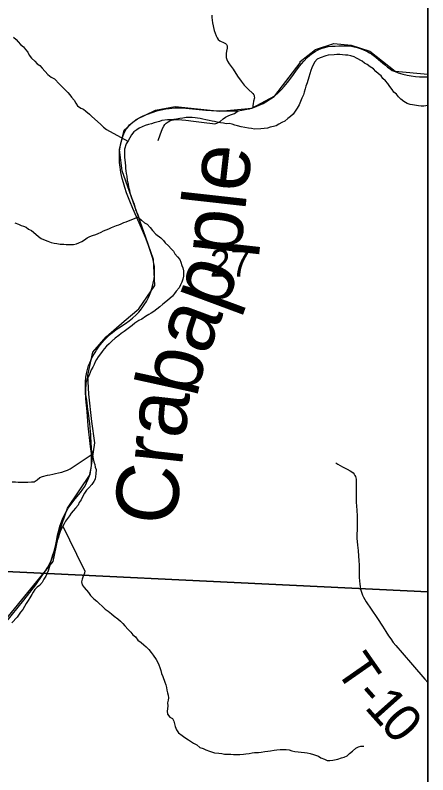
# Model space of a CAD drawing. Extents: x -3.3 to 34, y 0 to 56.8.
# Drawn here: x 2.868 to 3.496, y 29.113 to 30.27 of the extents above; entities that cross this region are included whole.
import ezdxf

# ---------------------------------------------------------------- set-up
doc = ezdxf.new("R2010")
doc.units = 0
for name, color, linetype in [('GM_X_Corporation', 7, 'Continuous'), ('GM_X_Rail_Line', 7, 'Continuous'), ('GM_X_Section_Text', 7, 'Continuous'), ('GM_X_Township_Road', 7, 'Continuous'), ('GM_X_Township_Road_Text', 7, 'Continuous'), ('GT_Project_Cells', 7, 'Continuous'), ('GT_Project_Soil_Layers', 7, 'Continuous'), ('SH_Data', 7, 'Continuous')]:
    doc.layers.add(name, color=color, linetype=linetype)

msp = doc.modelspace()

# ---------------------------------------------------------------- linework, layer by layer
at = {"layer": 'GM_X_Corporation'}
msp.add_lwpolyline([(1.5699, 28.0771), (3.4961, 28.0771), (3.4961, 33.3748), (3.4269, 33.3772), (2.8087, 33.3951)], dxfattribs=at)
for points in [[(3.4961, 29.3918), (3.4961, 30.3878), (2.6815, 30.4253), (2.6327, 29.4334)], [(3.4961, 28.387), (3.4961, 29.3918), (2.6327, 29.4334), (2.5822, 28.4298)]]:
    msp.add_lwpolyline(points, close=True, dxfattribs=at)
at = {"layer": 'GM_X_Rail_Line'}
msp.add_lwpolyline([(2.7417, 29.2132), (2.9262, 29.4382), (2.9355, 29.4844), (2.9477, 29.5194), (2.9822, 29.5705), (2.9896, 29.6188), (2.9848, 29.6512), (2.9804, 29.6927), (2.9789, 29.7217), (2.9865, 29.7568), (3.0067, 29.7801), (3.0339, 29.8041), (3.0566, 29.8228), (3.0806, 29.8583), (3.0786, 29.8976), (3.0671, 29.9315), (3.0309, 30.0329), (3.0268, 30.0652), (3.0339, 30.0947), (3.0524, 30.111), (3.0819, 30.1251), (3.1115, 30.1308), (3.1794, 30.1238), (3.2284, 30.128), (3.2635, 30.1471), (3.302, 30.1972), (3.302, 30.1991), (3.3251, 30.2176), (3.3532, 30.2264), (3.3796, 30.2242), (3.408, 30.2151), (3.4465, 30.1844), (3.4961, 30.1801)], dxfattribs=at)
at = {"layer": 'GM_X_Township_Road'}
for points in [[(3.1676, 30.2698), (3.1676, 30.2664), (3.1678, 30.2623), (3.1683, 30.2582), (3.1711, 30.2462), (3.1739, 30.2383), (3.1755, 30.2351), (3.1772, 30.2328), (3.1794, 30.2309), (3.1864, 30.2274), (3.1884, 30.2266), (3.1899, 30.2252), (3.1907, 30.2232), (3.1909, 30.2213), (3.1907, 30.2194), (3.1899, 30.2148), (3.1892, 30.2112), (3.1891, 30.2085), (3.1893, 30.2052), (3.1901, 30.2022), (3.1914, 30.1996), (3.1939, 30.1957), (3.1998, 30.1875), (3.2066, 30.177), (3.2119, 30.1694), (3.2168, 30.1634), (3.2227, 30.1573), (3.2299, 30.1507), (3.2312, 30.1487), (3.2317, 30.1473), (3.2321, 30.1459), (3.2322, 30.1441), (3.231, 30.1388), (3.2302, 30.1349), (3.2297, 30.1322), (3.2298, 30.1289)], [(3.0878, 30.1251), (3.0931, 30.1263), (3.0976, 30.1272), (3.1023, 30.1278), (3.111, 30.1286), (3.1163, 30.1287), (3.1203, 30.1286), (3.128, 30.1281), (3.1583, 30.1253), (3.1667, 30.1247), (3.1784, 30.1241), (3.1895, 30.1239), (3.2077, 30.1243), (3.2129, 30.1251), (3.2209, 30.1265), (3.2246, 30.1274), (3.2274, 30.1282), (3.2298, 30.1289), (3.2326, 30.1299), (3.2394, 30.1325), (3.2458, 30.1355), (3.2522, 30.1391), (3.2569, 30.1423), (3.2621, 30.1461), (3.2688, 30.1519), (3.2733, 30.1564), (3.2774, 30.161), (3.2826, 30.1674), (3.2891, 30.176), (3.298, 30.1881), (3.3011, 30.1924), (3.304, 30.1959), (3.3072, 30.1997), (3.3127, 30.2053), (3.3168, 30.2089), (3.3204, 30.2117), (3.3246, 30.2143), (3.3281, 30.2164), (3.3314, 30.218), (3.3352, 30.2195), (3.3396, 30.2207), (3.3445, 30.2218), (3.3496, 30.2224), (3.3549, 30.2228), (3.3609, 30.2232), (3.367, 30.2233), (3.3713, 30.2233), (3.3754, 30.2232), (3.3799, 30.2226), (3.3841, 30.2217), (3.3888, 30.2204), (3.3916, 30.2196), (3.3945, 30.2185), (3.3992, 30.2166), (3.4031, 30.2148), (3.4072, 30.2126), (3.4107, 30.2105), (3.4171, 30.2059), (3.4213, 30.2024), (3.4301, 30.1945), (3.4347, 30.1904), (3.4386, 30.1878), (3.442, 30.1857), (3.4463, 30.1838), (3.4509, 30.1822), (3.4583, 30.1801), (3.4648, 30.1785), (3.4709, 30.1773), (3.4773, 30.1766), (3.4835, 30.1759), (3.4905, 30.1758), (3.4961, 30.1759)], [(2.8537, 29.3445), (2.8816, 29.3794), (2.8994, 29.4026), (2.9094, 29.4166), (2.9145, 29.4239), (2.918, 29.4297), (2.9209, 29.4352), (2.9234, 29.4404), (2.9254, 29.4459), (2.9272, 29.4516), (2.9288, 29.4579), (2.9301, 29.4639), (2.9316, 29.4717), (2.9328, 29.4784), (2.9344, 29.4855), (2.9363, 29.4921), (2.9385, 29.4984), (2.9407, 29.504), (2.9431, 29.5092), (2.9461, 29.5148), (2.949, 29.5193), (2.9534, 29.5256), (2.9594, 29.5333), (2.9676, 29.5433), (2.9712, 29.548), (2.9741, 29.5524), (2.9768, 29.5576), (2.9793, 29.5632), (2.9811, 29.5683), (2.9824, 29.573), (2.9835, 29.5781), (2.9841, 29.5839), (2.9844, 29.5895), (2.9844, 29.5955), (2.9841, 29.6026), (2.9828, 29.6132), (2.9795, 29.6447), (2.9777, 29.6663), (2.9759, 29.6858), (2.9751, 29.6968), (2.975, 29.7044), (2.9752, 29.711), (2.9759, 29.7189), (2.9771, 29.7262), (2.9788, 29.7325), (2.98, 29.7362), (2.9817, 29.7407), (2.9833, 29.7442), (2.9855, 29.7489), (2.9898, 29.7564), (2.9917, 29.7596), (2.9949, 29.7642), (2.9981, 29.7685), (3.0005, 29.7715), (3.0042, 29.7756), (3.0081, 29.7797), (3.0141, 29.7851), (3.0214, 29.7908), (3.0259, 29.794), (3.0362, 29.8005), (3.0416, 29.8043), (3.0468, 29.8084), (3.0524, 29.8136), (3.0562, 29.8177), (3.0588, 29.8207), (3.0624, 29.8255), (3.0654, 29.8301), (3.0679, 29.8341), (3.0704, 29.8389), (3.0725, 29.8435), (3.0745, 29.8484), (3.0763, 29.8539), (3.0778, 29.8593), (3.0788, 29.8642), (3.0795, 29.8683), (3.0801, 29.8731), (3.0803, 29.8775), (3.08, 29.8871), (3.0793, 29.8919), (3.0782, 29.8972), (3.0768, 29.9025), (3.0743, 29.9099), (3.071, 29.9191), (3.0663, 29.9314), (3.0602, 29.9456), (3.0471, 29.9752), (3.0425, 29.9866), (3.0394, 29.9944), (3.0376, 29.9995), (3.0349, 30.0076), (3.0329, 30.0144), (3.0312, 30.0213), (3.0292, 30.03), (3.0278, 30.0385), (3.0271, 30.0454), (3.0267, 30.0517), (3.0272, 30.0625), (3.0281, 30.0687), (3.0291, 30.0747), (3.0304, 30.08), (3.0318, 30.085), (3.0334, 30.0891), (3.035, 30.0923), (3.0372, 30.096), (3.0389, 30.0984), (3.0423, 30.1026), (3.0467, 30.1066), (3.0498, 30.109), (3.0521, 30.1106), (3.0544, 30.112), (3.0578, 30.1139), (3.0632, 30.1164), (3.0696, 30.119), (3.0769, 30.1218), (3.0839, 30.1241), (3.0878, 30.1251)], [(3.0858, 30.0788), (3.0888, 30.0875), (3.0924, 30.0971), (3.0943, 30.1006), (3.0958, 30.1032), (3.0981, 30.1055), (3.1008, 30.1075), (3.1034, 30.1089), (3.1063, 30.1098), (3.1091, 30.1104), (3.1126, 30.1108), (3.1169, 30.1109), (3.122, 30.1106), (3.1281, 30.1098), (3.1398, 30.1083), (3.156, 30.1062), (3.1683, 30.1046), (3.171, 30.1045), (3.1734, 30.1046), (3.1753, 30.1052), (3.1771, 30.1063), (3.1799, 30.1081), (3.1848, 30.1118), (3.1883, 30.1143), (3.1905, 30.1157), (3.1925, 30.1165), (3.196, 30.1178), (3.1988, 30.1188), (3.2017, 30.1201), (3.2039, 30.1214), (3.2077, 30.1243)], [(3.3562, 29.5882), (3.3594, 29.5862), (3.3663, 29.5823), (3.3733, 29.5787), (3.3781, 29.5761), (3.3806, 29.5745), (3.3825, 29.5728), (3.3839, 29.5711), (3.3852, 29.5692), (3.386, 29.5674), (3.3865, 29.5655), (3.3869, 29.5633), (3.3871, 29.5607), (3.3869, 29.5512), (3.3869, 29.5411), (3.3869, 29.5349), (3.3872, 29.5286), (3.3881, 29.5164), (3.3886, 29.5072), (3.3887, 29.4981), (3.3884, 29.4874), (3.388, 29.4785), (3.3882, 29.4733), (3.3885, 29.4684), (3.3889, 29.4631), (3.39, 29.4547), (3.3908, 29.4461), (3.3913, 29.4397), (3.3916, 29.4327), (3.3914, 29.4203), (3.3917, 29.4135), (3.392, 29.4085), (3.3924, 29.4036), (3.3931, 29.3998), (3.3938, 29.396), (3.3946, 29.393), (3.3955, 29.3899), (3.3968, 29.3868), (3.3983, 29.3837), (3.4002, 29.3801), (3.4023, 29.3767), (3.4101, 29.3657), (3.4196, 29.3513), (3.4273, 29.3396), (3.4322, 29.3317), (3.4365, 29.3251), (3.4398, 29.3201), (3.4435, 29.315), (3.4473, 29.3104), (3.4571, 29.2988), (3.4727, 29.2807), (3.4917, 29.2589), (3.4961, 29.254)]]:
    msp.add_lwpolyline(points, dxfattribs=at)
at = {"layer": 'GT_Project_Soil_Layers'}
for points in [[(2.8658, 30.2361), (2.8697, 30.2327), (2.8728, 30.2289), (2.8762, 30.2252), (2.8808, 30.2215), (2.8839, 30.2177), (2.8874, 30.2132), (2.8897, 30.2091), (2.8928, 30.2045), (2.8982, 30.1997), (2.9017, 30.1959), (2.9055, 30.1929), (2.9093, 30.1892), (2.9178, 30.1795), (2.9232, 30.1754), (2.9282, 30.1728), (2.9359, 30.1645), (2.9405, 30.1596), (2.9482, 30.1522), (2.9516, 30.1484), (2.954, 30.1447), (2.9582, 30.1405), (2.9605, 30.136), (2.9632, 30.1315), (2.9682, 30.1281), (2.972, 30.1267), (2.9759, 30.1237), (2.9813, 30.1192), (2.9851, 30.1155), (2.9935, 30.108), (2.9985, 30.1035), (3.0024, 30.0994), (3.007, 30.0957), (3.0394, 30.0779)], [(3.4961, 30.132), (3.4899, 30.1313), (3.4861, 30.1313), (3.4819, 30.1316), (3.4728, 30.133), (3.469, 30.1337), (3.4648, 30.1351), (3.4594, 30.1385), (3.4548, 30.1418), (3.4514, 30.1456), (3.4483, 30.1493), (3.4444, 30.1527), (3.4417, 30.1565), (3.4383, 30.161), (3.4352, 30.1655), (3.4317, 30.17), (3.4275, 30.1733), (3.4251, 30.1775), (3.4213, 30.1805), (3.4171, 30.1838), (3.4132, 30.188), (3.4086, 30.1913), (3.4037, 30.1947), (3.3998, 30.1969), (3.396, 30.1999), (3.3876, 30.2043), (3.3838, 30.2062), (3.3792, 30.208), (3.3746, 30.2087), (3.3708, 30.209), (3.3663, 30.2093), (3.3621, 30.21), (3.3579, 30.21), (3.3537, 30.2095), (3.3446, 30.2087), (3.3408, 30.2079), (3.3325, 30.2047), (3.3276, 30.2027), (3.3235, 30.1981), (3.3194, 30.1897), (3.3183, 30.1855), (3.3165, 30.1802), (3.3151, 30.1756), (3.3125, 30.1669), (3.3107, 30.1615), (3.3096, 30.1577), (3.3078, 30.1524), (3.3067, 30.1486), (3.3045, 30.1432), (3.3026, 30.1383), (3.3004, 30.1333), (3.2974, 30.1284), (3.2941, 30.1234), (3.2911, 30.1192), (3.2873, 30.1153), (3.2832, 30.1122), (3.2787, 30.1084), (3.2738, 30.1064), (3.2693, 30.1037), (3.2651, 30.1014), (3.2613, 30.1002), (3.2564, 30.099), (3.2519, 30.0978), (3.2473, 30.097), (3.242, 30.0965), (3.2322, 30.0964), (3.228, 30.0971), (3.2234, 30.0978), (3.212, 30.0999), (3.2066, 30.1013), (3.2025, 30.1024), (3.1983, 30.1039), (3.1937, 30.1046), (3.1891, 30.1045), (3.185, 30.1052), (3.1804, 30.1059), (3.1758, 30.107), (3.1716, 30.1077), (3.1678, 30.1084), (3.1633, 30.1095), (3.1583, 30.1106), (3.1537, 30.1116), (3.1499, 30.1124), (3.1457, 30.1127), (3.1419, 30.1134)], [(3.1419, 30.1134), (3.1374, 30.1141), (3.1283, 30.114), (3.1233, 30.1131), (3.1188, 30.1123), (3.1139, 30.1115), (3.1097, 30.1111), (3.104, 30.1106), (3.1002, 30.1102), (3.0915, 30.1093), (3.0877, 30.1081), (3.0836, 30.1069), (3.0798, 30.1057), (3.0756, 30.1045), (3.0711, 30.1033), (3.0658, 30.1017), (3.0612, 30.0998), (3.0571, 30.0978), (3.0533, 30.0951), (3.0488, 30.092), (3.0454, 30.0878), (3.0425, 30.0828), (3.0399, 30.0786), (3.0369, 30.074), (3.0347, 30.0657), (3.0344, 30.0619), (3.0345, 30.0531), (3.0349, 30.0494), (3.0354, 30.0448), (3.0362, 30.0403), (3.0362, 30.0365), (3.0367, 30.0327), (3.0371, 30.0285), (3.0379, 30.0247), (3.0387, 30.0183), (3.04, 30.013), (3.0408, 30.0081), (3.042, 30.0035), (3.0428, 29.9994), (3.044, 29.9952), (3.0459, 29.9907), (3.0475, 29.9858), (3.0491, 29.982), (3.0503, 29.9782), (3.0515, 29.9741), (3.0527, 29.9703), (3.0546, 29.9658), (3.0566, 29.9612), (3.0604, 29.9579), (3.065, 29.9538), (3.0688, 29.9515), (3.0735, 29.9463), (3.0773, 29.9418), (3.0823, 29.9365), (3.09, 29.9306), (3.0938, 29.9268), (3.0965, 29.9231), (3.1015, 29.9186), (3.1058, 29.9141), (3.1089, 29.9103), (3.1112, 29.9066), (3.1154, 29.9017), (3.1185, 29.8976), (3.1201, 29.8938), (3.1217, 29.8889), (3.1232, 29.8851), (3.1244, 29.8806), (3.1245, 29.876), (3.1242, 29.8722), (3.1235, 29.8677), (3.122, 29.8635), (3.1198, 29.8593), (3.1176, 29.8547), (3.1131, 29.8497), (3.1105, 29.8459), (3.1078, 29.842), (3.1033, 29.8386), (3.0977, 29.8336), (3.0928, 29.8297), (3.0883, 29.8255), (3.0793, 29.8185), (3.0751, 29.8162), (3.0714, 29.8142), (3.0665, 29.8108), (3.0608, 29.8069), (3.0563, 29.8049), (3.0503, 29.8007), (3.0461, 29.7972), (3.0424, 29.7941), (3.0383, 29.7914), (3.0341, 29.7883), (3.0296, 29.7852), (3.0258, 29.7821), (3.0202, 29.7779), (3.0153, 29.7736), (3.0112, 29.7694), (3.0074, 29.766), (3.0037, 29.7617), (3.0007, 29.7579), (2.9981, 29.7541), (2.9947, 29.7495)], [(2.8679, 29.9538), (2.8733, 29.9516), (2.8771, 29.9497), (2.8809, 29.9487), (2.8847, 29.9472), (2.8886, 29.9442), (2.8932, 29.942), (2.8997, 29.9364), (2.9035, 29.933), (2.9077, 29.9297), (2.9139, 29.9271), (2.9181, 29.9256), (2.923, 29.9238), (2.9276, 29.9227), (2.9318, 29.922), (2.9367, 29.9213), (2.942, 29.921), (2.9458, 29.9207), (2.9572, 29.9208), (2.9614, 29.9217), (2.9652, 29.9232), (2.9697, 29.9252), (2.9735, 29.9279), (2.9776, 29.9306), (2.9818, 29.9329), (2.9859, 29.9341), (2.9908, 29.9361), (2.9946, 29.9373), (2.9988, 29.9396), (3.0025, 29.9412), (3.0067, 29.9431), (3.0105, 29.9447), (3.0146, 29.9463), (3.0222, 29.9494), (3.026, 29.9506), (3.0297, 29.9522), (3.0335, 29.9541), (3.0373, 29.9549), (3.0559, 29.9629)], [(2.9947, 29.7495), (2.9921, 29.7456), (2.9899, 29.7418), (2.9884, 29.738), (2.9866, 29.7338), (2.984, 29.73), (2.9825, 29.7258), (2.9807, 29.7216), (2.9784, 29.7178), (2.977, 29.7139), (2.9759, 29.7101), (2.9756, 29.7063), (2.9752, 29.7018), (2.9754, 29.6927), (2.9758, 29.6885), (2.9766, 29.6836), (2.9774, 29.679), (2.9779, 29.6745), (2.9783, 29.6696), (2.9791, 29.6639), (2.98, 29.6593), (2.9812, 29.648), (2.9817, 29.6419), (2.9825, 29.6362), (2.9826, 29.6321), (2.983, 29.626), (2.9835, 29.6218), (2.9835, 29.6173), (2.984, 29.6127), (2.984, 29.6089), (2.9848, 29.6044), (2.9857, 29.5999), (2.9869, 29.5946), (2.9877, 29.59), (2.9893, 29.5859), (2.9901, 29.5817), (2.9913, 29.5779), (2.991, 29.5715), (2.9906, 29.5673), (2.9899, 29.5635), (2.9877, 29.5597), (2.9851, 29.5555), (2.9802, 29.5501), (2.9765, 29.5466), (2.9735, 29.542), (2.9709, 29.5367), (2.9687, 29.5321), (2.9657, 29.5279), (2.9639, 29.5237), (2.9601, 29.5191), (2.9564, 29.5152), (2.9534, 29.5114), (2.9508, 29.5076), (2.9478, 29.5034), (2.9448, 29.4995), (2.9426, 29.4953), (2.94, 29.4911), (2.9381, 29.4873), (2.9367, 29.4835), (2.9352, 29.4793), (2.9341, 29.4751), (2.9319, 29.4701), (2.9308, 29.4656), (2.9293, 29.4614), (2.9283, 29.4568), (2.9264, 29.4519), (2.925, 29.4477), (2.9224, 29.4389), (2.9217, 29.4351), (2.9202, 29.4305), (2.9184, 29.4241), (2.9147, 29.4157), (2.9118, 29.4111), (2.9092, 29.4061), (2.9054, 29.4015), (2.9017, 29.3992), (2.8979, 29.3953), (2.8957, 29.3915), (2.8938, 29.3877), (2.8905, 29.3827), (2.8879, 29.3785), (2.8849, 29.3743), (2.8797, 29.3651), (2.8763, 29.3609), (2.8711, 29.3532), (2.8629, 29.3448)], [(2.8635, 29.5595), (2.8689, 29.5592), (2.873, 29.5589), (2.8784, 29.5586), (2.8875, 29.5587), (2.8928, 29.5592), (2.8973, 29.5596), (2.9018, 29.5623), (2.9056, 29.5658), (2.9098, 29.5674), (2.9173, 29.5697), (2.9211, 29.5702), (2.9253, 29.571), (2.9294, 29.5722), (2.934, 29.573), (2.9393, 29.5742), (2.9431, 29.5754), (2.9476, 29.577), (2.9517, 29.5793), (2.9854, 29.6013)], [(2.9405, 29.492), (2.9719, 29.4282), (2.9743, 29.424), (2.9739, 29.4202), (2.9717, 29.4157), (2.9699, 29.4111), (2.9692, 29.4073), (2.9703, 29.4027), (2.9734, 29.3986), (2.9796, 29.3911), (2.9827, 29.3862), (2.9881, 29.381), (2.9923, 29.3776), (2.9962, 29.3739), (3.0008, 29.3701), (3.005, 29.3656), (3.0096, 29.3627), (3.0146, 29.3586), (3.0188, 29.3548), (3.0242, 29.3507), (3.0284, 29.3474), (3.0322, 29.3436), (3.0353, 29.3399), (3.04, 29.3346), (3.0442, 29.3305), (3.0473, 29.3264), (3.0511, 29.3234), (3.055, 29.3185), (3.06, 29.3148), (3.0638, 29.311), (3.0676, 29.308), (3.0715, 29.3039), (3.0753, 29.2994), (3.0784, 29.2953), (3.0827, 29.2889), (3.0854, 29.2844), (3.087, 29.2806), (3.0885, 29.2765), (3.0897, 29.2719), (3.0909, 29.2678), (3.0929, 29.2632), (3.096, 29.2542), (3.0972, 29.2504), (3.0984, 29.2462), (3.0992, 29.2424), (3.1, 29.2383), (3.1009, 29.2345), (3.1013, 29.2307), (3.101, 29.2269), (3.1002, 29.2227), (3.1003, 29.2186), (3.1, 29.214), (3.0996, 29.2102), (3.1001, 29.2057), (3.1036, 29.2012), (3.1074, 29.1989), (3.1097, 29.1948), (3.1105, 29.191), (3.1117, 29.1868), (3.1137, 29.1816), (3.1168, 29.1774), (3.1225, 29.1733), (3.1264, 29.1703), (3.1321, 29.1666), (3.1398, 29.1614), (3.1444, 29.1588), (3.1493, 29.1551), (3.1543, 29.1533), (3.1585, 29.1514), (3.1638, 29.1492), (3.1715, 29.147), (3.1779, 29.1464), (3.1825, 29.1457), (3.1867, 29.145), (3.1909, 29.145), (3.1962, 29.1447), (3.2004, 29.1444), (3.2102, 29.1445), (3.2155, 29.145), (3.2193, 29.1454), (3.2243, 29.1458), (3.2288, 29.1467), (3.2326, 29.1471), (3.2383, 29.1475), (3.2425, 29.148), (3.2481, 29.1488), (3.2527, 29.1496), (3.2565, 29.1501), (3.2622, 29.1509), (3.2663, 29.1513), (3.2716, 29.1518), (3.2808, 29.1519), (3.2853, 29.1512), (3.2891, 29.1497), (3.2937, 29.149), (3.299, 29.1484), (3.3036, 29.1477), (3.3082, 29.1473), (3.3123, 29.1466), (3.3173, 29.1459), (3.3219, 29.1445)], [(3.3219, 29.1445), (3.3295, 29.1416), (3.3333, 29.1393), (3.3387, 29.1371), (3.3429, 29.1353), (3.347, 29.1353), (3.3516, 29.1358), (3.3592, 29.1374), (3.3648, 29.139), (3.3686, 29.1402), (3.3732, 29.1421), (3.3769, 29.1456), (3.3814, 29.1495), (3.3867, 29.1541), (3.3904, 29.156), (3.3942, 29.1572), (3.3988, 29.1569)]]:
    msp.add_lwpolyline(points, dxfattribs=at)
at = {"layer": 'SH_Data'}
msp.add_line((3.4961, 34.8771), (3.4961, 28.0771), dxfattribs=at)

# ---------------------------------------------------------------- texts
at = {"layer": 'GM_X_Section_Text'}
msp.add_text('27', height=0.04186, rotation=0, dxfattribs=at).set_placement((3.1645, 29.8716))
at = {"layer": 'GM_X_Township_Road_Text'}
for s, rotation, p in [('T', 304.9037, (3.3542, 29.2735)), ('-', 311.4579, (3.3829, 29.2331)), ('1', 311.7162, (3.3985, 29.2154)), ('0', 311.7732, (3.4219, 29.1892))]:
    msp.add_text(s, height=0.0568, rotation=rotation, dxfattribs=at).set_placement(p)
at = {"layer": 'GT_Project_Cells'}
for s, height, rotation, p in [('ple', 0.09466, 83.6308, (3.2102, 29.9005)), ('ap', 0.09466, 69.6262, (3.1607, 29.7497)), ('b', 0.0947, 77.6288, (3.1444, 29.6857)), ('Cra', 0.09466, 83.6309, (3.1116, 29.4907))]:
    msp.add_text(s, height=height, rotation=rotation, dxfattribs=at).set_placement(p)

doc.saveas('drawing.dxf')
